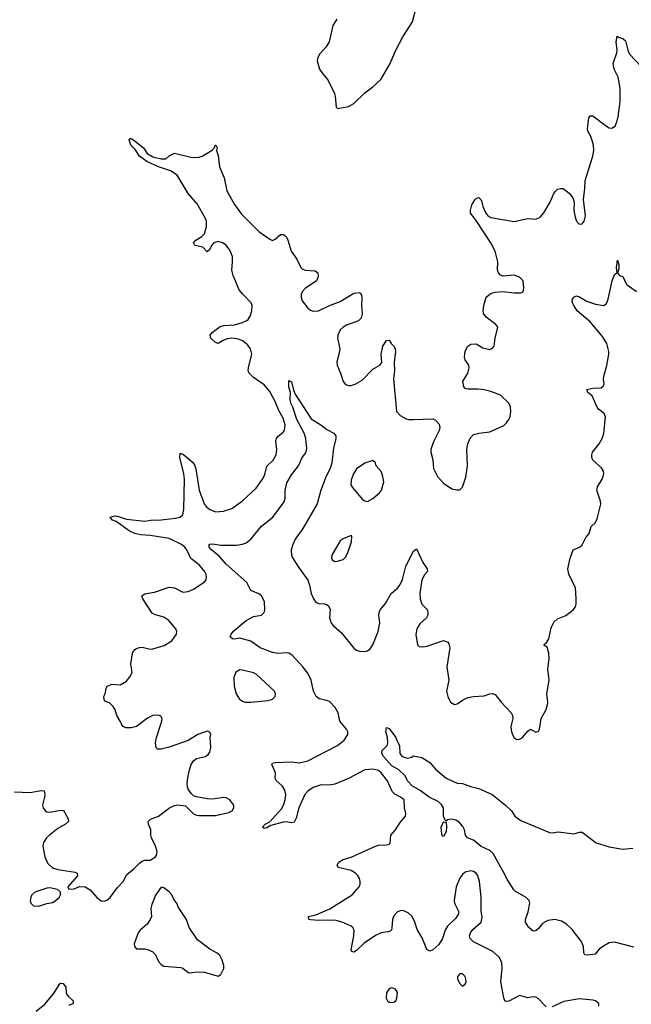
# Model space of a CAD drawing. Header units: inches. Extents: x 1449094 to 1618372, y 389908 to 534307.
# Tile 342 of 494: x 1521709 to 1526213, y 503445 to 510694. Entities that reach past the tile are written whole.
import ezdxf

# ---------------------------------------------------------------- set-up
doc = ezdxf.new("R2010")
doc.units = ezdxf.units.IN
doc.header["$MEASUREMENT"] = 0
doc.layers.add('B5520', color=7, linetype='Continuous')
doc.layers.add('B5521', color=7, linetype='Continuous')

msp = doc.modelspace()

# ---------------------------------------------------------------- linework, layer by layer
at = {"layer": 'B5520', "color": 5}
for points, elevation in [([(1521670, 505008.2), (1521783.9, 505003.9), (1521870, 505019.1), (1521890, 505016), (1521894.9, 504994.9), (1521892.7, 504970), (1521877.3, 504910), (1521881, 504890), (1521893.7, 504873.7), (1521910, 504862.8), (1521930, 504859.1), (1522010, 504873), (1522030.5, 504870.5), (1522039.9, 504859.9), (1522064.9, 504810), (1522067.3, 504790), (1522046.8, 504770), (1521990, 504738), (1521928.2, 504690), (1521905.5, 504670), (1521883.1, 504636.9), (1521880.5, 504610), (1521894.4, 504530), (1521902.4, 504510), (1521919.9, 504479.9), (1521950.8, 504450), (1521990, 504436.5), (1522117.1, 504417.1), (1522131.3, 504410), (1522134.8, 504390), (1522064.7, 504310), (1522072, 504292), (1522110, 504296), (1522150, 504310.8), (1522190, 504310.6), (1522228.6, 504288.6), (1522278, 504230), (1522310, 504206.4), (1522330, 504204.9), (1522350, 504210.4), (1522376.2, 504230), (1522430, 504305.5), (1522471.6, 504350), (1522498.9, 504401.1), (1522550, 504442), (1522590, 504484), (1522610, 504498.8), (1522630, 504506), (1522670, 504504.7), (1522708.4, 504531.6), (1522716.4, 504543.6), (1522722, 504570), (1522708.7, 504610), (1522679, 504670), (1522674, 504690), (1522674, 504730), (1522658, 504770), (1522656, 504790), (1522671.5, 504808.5), (1522730, 504830.4), (1522812.7, 504890), (1522850, 504908.2), (1522870, 504913), (1522930, 504906.8), (1522990, 504847.7), (1523010, 504837.1), (1523030, 504834.9), (1523150, 504834.8), (1523250, 504858), (1523272.7, 504870), (1523285.2, 504890), (1523286, 504910), (1523256, 504950), (1523230, 504966), (1523210, 504967), (1523130, 504954), (1523090, 504956.2), (1523010, 504972), (1522990, 504979.3), (1522973.6, 504993.6), (1522949.7, 505029.7), (1522944.7, 505044.7), (1522942.4, 505070), (1522948.1, 505111.9), (1522959.5, 505170), (1522972.7, 505210), (1522990, 505236), (1523010, 505254.8), (1523078, 505270), (1523097, 505283), (1523110, 505302), (1523115.5, 505335.5), (1523112.7, 505410), (1523116, 505430), (1523109.1, 505449.1), (1523090, 505456), (1523070, 505449.3), (1523021, 505430), (1522950, 505386.6), (1522810, 505337), (1522750, 505322.7), (1522724.1, 505324.1), (1522713.2, 505333.2), (1522709.4, 505369.4), (1522716.2, 505410), (1522756.2, 505530), (1522757, 505550), (1522747.2, 505567.2), (1522730, 505573.6), (1522690, 505571), (1522649.4, 505550.6), (1522570, 505489.6), (1522530, 505479.5), (1522490, 505479.3), (1522470, 505489.2), (1522461.6, 505501.6), (1522449.3, 505530), (1522423.7, 505570), (1522411.5, 505611.5), (1522398.3, 505638.3), (1522370, 505663.7), (1522336.5, 505676.5), (1522330, 505688), (1522329.4, 505710), (1522339.3, 505730), (1522345.2, 505770), (1522353.6, 505786.4), (1522390, 505800.7), (1522450, 505797.1), (1522496.6, 505823.4), (1522522.3, 505857.7), (1522536.2, 505890), (1522526.6, 505950), (1522539.5, 506030), (1522550, 506050.7), (1522570, 506064.9), (1522590, 506070.6), (1522610, 506073), (1522670, 506060.4), (1522690, 506061.3), (1522773.7, 506086.3), (1522830, 506121.6), (1522863.5, 506170), (1522866.6, 506190), (1522859.7, 506210), (1522806.3, 506270), (1522770, 506293.8), (1522710, 506312.1), (1522685.2, 506325.2), (1522615.8, 506430), (1522607.8, 506450), (1522610, 506454), (1522630, 506466.4), (1522702, 506478), (1522810, 506515.8), (1522850, 506510.4), (1522910, 506479.3), (1522950, 506483.1), (1522990, 506501.6), (1523067.6, 506552.4), (1523080.9, 506570), (1523085.1, 506590), (1523081.6, 506610), (1523070, 506634.5), (1523030, 506680.7), (1522970, 506725.6), (1522940.3, 506790), (1522925, 506810), (1522899.8, 506830), (1522810, 506873.5), (1522670, 506896.6), (1522600.4, 506900.4), (1522557.6, 506910), (1522515.8, 506930), (1522419.8, 506999.8), (1522393.2, 507010), (1522374, 507030), (1522410, 507041.3), (1522430, 507038.9), (1522496.1, 507016.1), (1522630, 507000.7), (1522687.6, 507012.4), (1522730, 507008.4), (1522856.2, 507023.8), (1522888, 507032), (1522910, 507048.5), (1522917.3, 507090), (1522922.2, 507310), (1522917.1, 507350), (1522888, 507470), (1522890, 507502), (1522910, 507494.8), (1522930, 507480.5), (1522979.3, 507439.3), (1522996.3, 507416.3), (1523005.9, 507385.9), (1523030.1, 507230), (1523068.2, 507130), (1523082.2, 507110), (1523110, 507086.5), (1523150, 507070.3), (1523210, 507074.6), (1523270, 507093.7), (1523350, 507150.6), (1523450, 507245.7), (1523502.7, 507317.3), (1523514.9, 507345.1), (1523530, 507406), (1523576, 507450), (1523596.4, 507490), (1523602.4, 507530), (1523595.1, 507590), (1523598.9, 507610), (1523611.8, 507628.2), (1523646.2, 507653.8), (1523659.7, 507670), (1523664.5, 507710), (1523650, 507759.6), (1523616.1, 507816.1), (1523590, 507881.6), (1523550, 507955.1), (1523510, 508004.2), (1523430, 508059.6), (1523399.5, 508090), (1523392.3, 508110), (1523394.5, 508130), (1523417.6, 508230), (1523409.7, 508270), (1523390, 508298), (1523351.5, 508330), (1523310, 508344.8), (1523270, 508348.7), (1523235.9, 508344.1), (1523207.3, 508332.7), (1523170, 508309.3), (1523150, 508316), (1523116, 508350), (1523112.7, 508370), (1523126, 508390), (1523184.4, 508435.6), (1523210, 508441.6), (1523290, 508447.4), (1523350, 508463.6), (1523381.4, 508478.6), (1523392.5, 508487.5), (1523405.1, 508510), (1523418.7, 508550), (1523420.4, 508590), (1523413.1, 508610), (1523351.8, 508671.8), (1523325.3, 508705.3), (1523279.8, 508810), (1523271.7, 508850), (1523277, 508910), (1523274.9, 508950), (1523256.9, 508996.9), (1523230, 509033), (1523203.5, 509050), (1523170, 509060.2), (1523138.9, 509050), (1523122.6, 509030), (1523110, 509001.2), (1523090, 508985.2), (1523057.7, 509017.7), (1523002, 509030), (1522995.1, 509035.1), (1522989.4, 509050), (1523005.1, 509070), (1523050, 509097.4), (1523070, 509117.6), (1523085, 509170), (1523084.3, 509210), (1523077, 509230), (1523016.7, 509336.7), (1522950, 509414.7), (1522868.7, 509550), (1522820.6, 509580.6), (1522730, 509609.4), (1522645.4, 509650), (1522592, 509690), (1522558.9, 509738.9), (1522528, 509770), (1522514, 509810), (1522521.5, 509818.5), (1522530, 509819.1), (1522550, 509807.7), (1522620.7, 509750), (1522648.8, 509708.8), (1522690, 509684.4), (1522750, 509668), (1522786, 509670), (1522810, 509692), (1522849.2, 509710.8), (1522978, 509678), (1523030, 509680.3), (1523052, 509688), (1523126, 509734), (1523144.7, 509755.3), (1523149.6, 509770.4), (1523154, 509770), (1523162, 509750), (1523158, 509730), (1523170, 509694), (1523181.1, 509610), (1523213.6, 509530), (1523233.6, 509433.6), (1523290, 509332.7), (1523341.2, 509261.2), (1523470, 509133.4), (1523550, 509077.6), (1523571.2, 509068.8), (1523590, 509077.1), (1523630, 509112.4), (1523650, 509112.7), (1523663.4, 509103.4), (1523673.4, 509093.4), (1523684.6, 509070), (1523708.2, 508988.2), (1523750.4, 508930), (1523779.1, 508870), (1523790, 508859.1), (1523810, 508850.4), (1523883.8, 508843.8), (1523904, 508830), (1523907.7, 508810), (1523905.2, 508794.8), (1523894, 508770), (1523810, 508713.6), (1523788.8, 508690), (1523782.6, 508670), (1523781.7, 508650), (1523790, 508622.8), (1523830, 508570.5), (1523850, 508555.5), (1523870, 508548.2), (1523910, 508550.4), (1523990, 508588.4), (1524070, 508618), (1524170, 508679.1), (1524210, 508684), (1524218, 508678), (1524225.8, 508665.8), (1524228.3, 508648.3), (1524224.9, 508590), (1524230.3, 508529.7), (1524222.9, 508497.1), (1524202.9, 508477.1), (1524115.8, 508444.2), (1524090, 508429.7), (1524069.4, 508410.6), (1524052.3, 508370), (1524050.2, 508350), (1524066, 508270), (1524062.3, 508237.7), (1524044.7, 508175.3), (1524046, 508150), (1524072.2, 508090), (1524090.3, 508030.3), (1524108.9, 508008.9), (1524130, 508000.4), (1524150, 508000.4), (1524179, 508010), (1524230, 508039.3), (1524310, 508121.3), (1524362, 508150), (1524375.3, 508170), (1524371.2, 508230), (1524382.9, 508290), (1524410, 508332), (1524430, 508334), (1524444.7, 508310), (1524466.6, 508286.6), (1524474.4, 508270), (1524476.4, 508250), (1524467.3, 508170), (1524469.1, 508110), (1524462.6, 508050), (1524483, 507810), (1524510, 507780.7), (1524555.3, 507755.3), (1524570.9, 507750.9), (1524610, 507750.7), (1524750, 507754.8), (1524770, 507744.7), (1524796.8, 507716.8), (1524802.8, 507690), (1524797.3, 507670), (1524755.3, 507584.7), (1524737.6, 507530), (1524735.8, 507510), (1524750, 507452), (1524755.3, 507390), (1524786, 507330), (1524830, 507280.5), (1524890, 507240.7), (1524928.9, 507231.1), (1524948.9, 507231.1), (1524970, 507252), (1524993.8, 507326.2), (1525006, 507410), (1525002.7, 507530), (1525009.5, 507570.5), (1525026.8, 507613.2), (1525050, 507638.8), (1525090, 507650.6), (1525170, 507659.3), (1525273.4, 507706.6), (1525294.6, 507725.4), (1525311, 507749), (1525319.7, 507770), (1525326.6, 507810), (1525323.5, 507843.5), (1525310, 507869.3), (1525249.2, 507930), (1525177.3, 507957.4), (1525130, 507969.7), (1525085.5, 507974.5), (1525010, 507972.7), (1524990, 507979), (1524979, 507990), (1524973.2, 508030), (1525009.3, 508090), (1525018, 508130), (1525016, 508150), (1524989, 508190), (1524984, 508210), (1524990, 508254), (1525008.7, 508290), (1525030, 508304.7), (1525070, 508306), (1525118.5, 508278.5), (1525170, 508264.9), (1525190, 508274.8), (1525202.7, 508290), (1525209.5, 508350), (1525229, 508430), (1525215.3, 508450), (1525143.8, 508503.8), (1525125.1, 508530), (1525120.7, 508550), (1525125.6, 508590), (1525144.5, 508650), (1525170, 508672.4), (1525190, 508683.8), (1525211.3, 508688.7), (1525270, 508692.7), (1525350, 508681.5), (1525397.5, 508682.5), (1525415.1, 508690), (1525421, 508719), (1525415.1, 508770), (1525390, 508798.3), (1525350, 508812.4), (1525270, 508805.1), (1525250, 508811.8), (1525233.6, 508830), (1525227.4, 508850), (1525229.8, 508910.2), (1525210.5, 508990), (1525178.1, 509050), (1525070, 509216.2), (1525029.3, 509270), (1525029.4, 509290.6), (1525039, 509330), (1525062, 509370), (1525070, 509378), (1525090, 509384.7), (1525110, 509362), (1525118.2, 509318.2), (1525141.3, 509270), (1525156.9, 509250), (1525177.7, 509237.7), (1525350, 509209), (1525450, 509230.4), (1525510, 509224.9), (1525541.2, 509238.8), (1525569.6, 509270.4), (1525616.2, 509350), (1525639.5, 509410), (1525651.4, 509428.6), (1525670, 509444.9), (1525690, 509450.8), (1525710, 509450.7), (1525756.2, 509416.2), (1525782, 509382), (1525790.8, 509350), (1525788.5, 509290), (1525798.8, 509238.8), (1525810, 509211.3), (1525827.9, 509187.9), (1525850, 509191), (1525865.2, 509210), (1525876.2, 509250), (1525859.5, 509370), (1525871.2, 509450), (1525873.3, 509510), (1525929.7, 509690), (1525935.8, 509730), (1525933.7, 509770), (1525925.2, 509805.2), (1525914.5, 509834.5), (1525891.7, 509871.7), (1525889.6, 509890), (1525900.9, 509970), (1525910, 509986), (1525930, 509986.8), (1526030, 509910.4), (1526050, 509898.4), (1526070, 509894.9), (1526093, 509910), (1526109.7, 509950), (1526118, 509990), (1526119.3, 510000)], 580), ([(1525585.8, 503425.8), (1525528, 503488), (1525510, 503498.4), (1525490, 503500.7), (1525450, 503491.8), (1525390, 503509.5), (1525310, 503468), (1525290, 503464.5), (1525281.2, 503470), (1525272.9, 503492.9), (1525253.1, 503610), (1525261.5, 503710), (1525258.3, 503750), (1525243, 503790), (1525193.9, 503833.9), (1525050, 503904), (1525025.1, 503930), (1525021.6, 503950), (1525027.3, 503970), (1525045.7, 503994.3), (1525106, 504050), (1525114, 504086), (1525106, 504130), (1525106.2, 504233.8), (1525094.3, 504350), (1525081.6, 504390), (1525070, 504409.3), (1525050, 504422.9), (1525030, 504427.3), (1524990, 504417), (1524970, 504399.3), (1524950, 504372.7), (1524922.6, 504310), (1524907.9, 504210), (1524910.4, 504190), (1524939.3, 504130), (1524939.3, 504110), (1524919.9, 504080.1), (1524859.5, 504020.5), (1524841.6, 503990), (1524821.3, 503930), (1524794.8, 503885.2), (1524750, 503845.1), (1524730, 503835.1), (1524707.3, 503847.2), (1524673.2, 503933.2), (1524635.2, 503995.2), (1524617.6, 504050), (1524598.4, 504090), (1524570, 504118.4), (1524530, 504136.2), (1524510, 504134), (1524490, 504124.5), (1524465.1, 504094.9), (1524454.4, 504070), (1524450, 504008), (1524446.2, 503993.8), (1524436.5, 503983.5), (1524422.8, 503977.2), (1524370, 503971.1), (1524330, 503952.3), (1524245.1, 503894.9), (1524190, 503840.9), (1524170, 503829.3), (1524154, 503834), (1524150, 503846), (1524168.5, 503950), (1524171.1, 503990), (1524161.6, 504010), (1524150, 504020.5), (1524082.9, 504050), (1524030, 504064.5), (1523910, 504062.3), (1523850, 504065.4), (1523837.2, 504070), (1523835.3, 504090), (1523890, 504104.2), (1523993.1, 504146.9), (1524126, 504230), (1524156.2, 504250), (1524207.6, 504310), (1524215.1, 504330), (1524215.6, 504350), (1524211.6, 504370), (1524195.5, 504395.5), (1524182, 504410), (1524148.7, 504428.7), (1524052.9, 504452.9), (1524046, 504470), (1524058, 504490), (1524090, 504510.3), (1524150, 504527.6), (1524329, 504610), (1524350, 504616.5), (1524410, 504617.6), (1524430, 504623), (1524438, 504630), (1524440.9, 504690), (1524476.2, 504730), (1524510, 504784), (1524549.4, 504830), (1524552.7, 504850), (1524543, 504890), (1524539.6, 504950), (1524512.3, 504970), (1524470.7, 504990.7), (1524450.6, 505010.6), (1524417.5, 505090), (1524370, 505149.8), (1524350, 505164.8), (1524310, 505175.9), (1524250.8, 505170), (1524130, 505107.1), (1524030, 505064.5), (1523990, 505057.7), (1523930, 505059.8), (1523870, 505041.7), (1523830, 505014.6), (1523808.7, 504990), (1523764.7, 504890), (1523746, 504814), (1523730, 504785.1), (1523710, 504780.5), (1523670, 504788.8), (1523650, 504786.3), (1523558.4, 504761.6), (1523530, 504743.5), (1523510, 504739.5), (1523496, 504750), (1523517.2, 504770), (1523551.8, 504788.2), (1523637.1, 504882.9), (1523652.1, 504910), (1523664.5, 504950), (1523668.6, 504990), (1523662.2, 505022.2), (1523644.7, 505050), (1523599.7, 505090), (1523589.7, 505110), (1523592.1, 505150), (1523565.4, 505210), (1523570, 505220.7), (1523590, 505225.7), (1523710, 505230.4), (1523770, 505222.8), (1523830, 505237.7), (1524050, 505349.1), (1524097.7, 505390), (1524124.8, 505430), (1524125.7, 505450), (1524115.6, 505470), (1524065.3, 505530), (1524055, 505590), (1524031.7, 505630), (1523990, 505673.1), (1523970, 505681.6), (1523913.2, 505693.2), (1523891.9, 505711.9), (1523873.5, 505750), (1523856, 505830), (1523830, 505881.5), (1523794, 505930), (1523715.4, 506015.4), (1523690, 506029.8), (1523670, 506033), (1523610, 506027.5), (1523570, 506035.4), (1523479.8, 506070), (1523410, 506119.4), (1523330, 506140.9), (1523290, 506133.6), (1523276.2, 506136.2), (1523259.3, 506150), (1523266.6, 506170), (1523285.7, 506194.3), (1523377.6, 506270), (1523430, 506298.9), (1523488.7, 506310), (1523500.1, 506319.9), (1523509.4, 506330), (1523513.6, 506350), (1523511.3, 506410), (1523490, 506452.3), (1523470, 506466.6), (1523411.3, 506491.3), (1523380.5, 506550), (1523230, 506685.8), (1523180.7, 506740.7), (1523120.5, 506790), (1523104.5, 506810), (1523105.2, 506830), (1523110, 506833), (1523130, 506834.9), (1523190, 506824.4), (1523305.2, 506825.2), (1523350, 506832.2), (1523377.6, 506842.4), (1523410, 506868), (1523490, 506965.1), (1523573.5, 507030), (1523656.6, 507143.4), (1523663.4, 507170), (1523663.1, 507230), (1523676.7, 507283.3), (1523710, 507342), (1523761.7, 507410), (1523788.3, 507470), (1523815.6, 507504.4), (1523822.3, 507537.7), (1523816.4, 507610), (1523804.7, 507650), (1523749.9, 507750), (1523721.2, 507841.2), (1523706.3, 507870), (1523701.4, 507898.6), (1523702.4, 507950), (1523689.8, 507990), (1523690, 508036), (1523710, 508026.8), (1523725.2, 507965.2), (1523737.7, 507937.7), (1523854.7, 507754.7), (1523926.8, 507710), (1523970, 507677.1), (1524022.8, 507650), (1524036.3, 507630), (1524037.1, 507610), (1524020.2, 507539.8), (1524007.1, 507430), (1523994.2, 507390), (1523966.5, 507333.5), (1523925.8, 507230), (1523899.4, 507130), (1523793.1, 506946.9), (1523737.4, 506870), (1523719.1, 506830), (1523708.1, 506790), (1523709.4, 506750), (1523716.5, 506736.5), (1523757.1, 506670), (1523830, 506567), (1523843.2, 506530), (1523855.8, 506470), (1523871.5, 506430), (1523890, 506406), (1523910, 506394.6), (1523953, 506393), (1523968.9, 506388.9), (1523980.3, 506380.3), (1523994, 506354), (1523990.2, 506290), (1524002.6, 506250), (1524018.5, 506230), (1524079.8, 506179.8), (1524170, 506066.3), (1524190, 506051.6), (1524210, 506044.4), (1524250, 506041.7), (1524270, 506047.2), (1524290, 506061.3), (1524310, 506090.6), (1524349.7, 506190), (1524361.6, 506250), (1524354.5, 506310), (1524355.1, 506330), (1524362.7, 506350), (1524403.8, 506396.2), (1524444.5, 506470), (1524490, 506508), (1524508.5, 506531.5), (1524528.3, 506571.7), (1524552.3, 506670), (1524610, 506781), (1524630, 506798), (1524677.6, 506697.6), (1524710.6, 506650), (1524710.7, 506630), (1524690, 506607.3), (1524669.4, 506570.6), (1524655.6, 506470), (1524658.5, 506430), (1524670, 506390.8), (1524710.4, 506350.4), (1524715.5, 506330), (1524714.9, 506310), (1524705.5, 506290), (1524654.7, 506245.3), (1524634.4, 506210), (1524626.7, 506166.7), (1524638, 506090), (1524650, 506078), (1524676, 506076), (1524710, 506082), (1524830, 506122), (1524861, 506110), (1524870, 506098), (1524877.1, 506070), (1524853.7, 505930), (1524868.1, 505831.9), (1524850.6, 505750), (1524860.7, 505710), (1524881, 505670), (1524910, 505651), (1524930, 505657.3), (1524970, 505684.9), (1525010, 505704), (1525050, 505710.8), (1525130, 505714.6), (1525170, 505730.4), (1525190, 505733), (1525210, 505725.5), (1525254.4, 505670), (1525328.2, 505590), (1525337.1, 505570), (1525339.3, 505550), (1525326.4, 505490), (1525330.6, 505450), (1525348, 505408), (1525370, 505394.8), (1525390, 505397.3), (1525410, 505406.8), (1525450, 505456), (1525470, 505471), (1525510, 505448.7), (1525530, 505456.3), (1525537.4, 505470), (1525549.6, 505550), (1525582.7, 505610), (1525596.2, 505650), (1525597.6, 505670), (1525589.6, 505730.4), (1525607, 505830), (1525598, 505910), (1525606.6, 505990), (1525606, 506030), (1525592.9, 506072.9), (1525569.6, 506089.6), (1525570, 506094), (1525590, 506111), (1525605.8, 506134.2), (1525622.5, 506217.5), (1525641.5, 506258.5), (1525670, 506283), (1525730, 506307.3), (1525784, 506350), (1525801.2, 506370), (1525806, 506390), (1525806, 506434), (1525800.7, 506510), (1525752.5, 506612.5), (1525744.2, 506650), (1525761.3, 506730), (1525783.6, 506790), (1525830, 506811), (1525850, 506828.3), (1525877.8, 506882.2), (1525901.5, 506910), (1525917, 506963), (1525950, 506991), (1525962, 507018), (1525987.9, 507127.9), (1525985.1, 507150), (1525958.7, 507230), (1525964.8, 507255.2), (1525998.4, 507310), (1526009.6, 507350), (1526007.3, 507370), (1525994, 507394), (1525929.4, 507450), (1525920.9, 507470), (1525920.9, 507490), (1525927, 507510), (1525976.2, 507570), (1525996.9, 507610), (1526009.7, 507650.3), (1526021.4, 507770), (1526013.1, 507793.1), (1525970, 507826.8), (1525960, 507840), (1525924.2, 507924.2), (1525893.2, 507950), (1525884, 507970), (1525930, 507981.1), (1525990, 507984), (1526005.2, 507994.8), (1526012.3, 508010), (1526008.1, 508048.1), (1526010.8, 508070), (1526033.3, 508146.7), (1526048.3, 508230), (1526046.9, 508250), (1526031.6, 508310), (1526001.3, 508361.3), (1525909.1, 508469.1), (1525815.1, 508550), (1525788.5, 508588.5), (1525779.7, 508610), (1525777.6, 508630), (1525788.2, 508651.8), (1525810, 508660.5), (1525830, 508653.4), (1525882, 508622), (1525950, 508598.3), (1526009.6, 508590.4), (1526030, 508604), (1526043.3, 508636.7), (1526071.2, 508770), (1526090, 508818), (1526108, 508830), (1526102.7, 508870), (1526110, 508922), (1526121, 508890), (1526119.8, 508860.2), (1526111.3, 508830), (1526124.7, 508810), (1526150, 508802), (1526174, 508750), (1526182, 508742), (1526250, 508693)], 560), ([(1526230, 503865.2), (1526090, 503903.4), (1526050, 503896.6), (1526007.7, 503872.3), (1525976.1, 503850), (1525946.3, 503813.7), (1525886.6, 503806.6), (1525870, 503809.7), (1525863.3, 503823.3), (1525860.4, 503870), (1525843.2, 503910), (1525776, 503996), (1525734.5, 504034.5), (1525697.9, 504057.9), (1525650, 504069.9), (1525598.1, 504061.9), (1525559.6, 504040.4), (1525530, 504002.4), (1525510, 503985.1), (1525490, 503982), (1525457.6, 504010), (1525434.7, 504050), (1525432.8, 504070), (1525453.9, 504126.1), (1525465.5, 504190), (1525461, 504210), (1525437.7, 504230), (1525357.4, 504277.4), (1525347.8, 504287.8), (1525300, 504360), (1525270, 504423.5), (1525195.7, 504555.7), (1525170, 504577.7), (1525107.7, 504607.7), (1525050, 504653.5), (1525005.6, 504670), (1524992.4, 504690), (1524984, 504730), (1524973.2, 504753.2), (1524945.9, 504785.9), (1524920, 504800), (1524890, 504807.7), (1524856.7, 504803.3), (1524850, 504794), (1524840.9, 504800.9), (1524829.8, 504829.8), (1524829, 504890), (1524814.8, 504914.8), (1524790, 504937.7), (1524724.8, 504970), (1524658.5, 505018.5), (1524600.5, 505050), (1524565.4, 505090), (1524546.5, 505126.5), (1524501.2, 505170), (1524450, 505200.5), (1524387.8, 505270), (1524374.5, 505290), (1524375.1, 505310), (1524415.1, 505350), (1524420.9, 505370), (1524418.4, 505410), (1524405.1, 505450), (1524410, 505482), (1524430, 505476), (1524479.3, 505410), (1524486.4, 505386.4), (1524506.8, 505350), (1524507.3, 505290), (1524524.7, 505270), (1524562, 505258), (1524596.4, 505263.6), (1524610, 505274), (1524670, 505261), (1524730, 505224.7), (1524770, 505176), (1524850, 505110.7), (1524930, 505072.7), (1524970, 505070.4), (1525027.7, 505047.7), (1525090, 505034.4), (1525187.7, 504990), (1525286.8, 504910), (1525330, 504868), (1525355.6, 504830), (1525399, 504799), (1525610, 504708.9), (1525632.9, 504707.1), (1525673.4, 504713.4), (1525790, 504698.8), (1525830, 504711.3), (1525850, 504711.3), (1525953.4, 504633.4), (1526050, 504604), (1526150, 504587.7), (1526224.7, 504595.3)], 540), ([(1521830, 503393.8), (1521893.8, 503446.2), (1521958.3, 503521.7), (1522004.4, 503595.6), (1522010, 503600.5), (1522030, 503597.1), (1522050, 503571), (1522051.5, 503530), (1522057, 503517), (1522064.8, 503504.8), (1522103.8, 503470), (1522102, 503450), (1522070, 503434.7)], 560), ([(1525974, 503430), (1525972.3, 503450), (1525950, 503469.4), (1525930, 503476.2), (1525830, 503484), (1525715.8, 503464.2), (1525630, 503427)], 560)]:
    msp.add_lwpolyline(points, dxfattribs=dict(at, elevation=elevation))
for points, elevation in [([(1524310, 507448.7), (1524250, 507429.2), (1524190, 507386), (1524166, 507350), (1524150, 507306), (1524148.2, 507270), (1524158.8, 507250), (1524230, 507164.7), (1524250, 507151), (1524270, 507147.3), (1524310, 507167.7), (1524359.3, 507210), (1524372.3, 507230), (1524389.3, 507290), (1524380.2, 507340.2), (1524370, 507368), (1524334, 507410), (1524328.7, 507430)], 580), ([(1524150, 506895.3), (1524090, 506872), (1524070, 506857.2), (1524008.5, 506751.5), (1524004.9, 506730), (1524010, 506718), (1524030, 506705.5), (1524050, 506708.2), (1524090, 506720.4), (1524110, 506738.8), (1524125.1, 506770), (1524152.3, 506850), (1524155.3, 506890)], 580), ([(1523330, 505906.9), (1523301.3, 505890), (1523285.7, 505850), (1523287.1, 505787.1), (1523303.8, 505730), (1523327.7, 505690), (1523350, 505676.3), (1523370, 505668.2), (1523410, 505668.5), (1523538.4, 505681.6), (1523569.4, 505690.6), (1523589.3, 505710.7), (1523592.3, 505730), (1523586, 505750), (1523450, 505874.8), (1523430, 505885.3), (1523350, 505905.7)], 580), ([(1524830, 504679), (1524822.7, 504682.7), (1524816.5, 504696.5), (1524813.6, 504750), (1524830, 504787.3), (1524850, 504782), (1524853, 504753), (1524850, 504715.3)], 540), ([(1521930, 504302), (1521910, 504299.5), (1521820.7, 504270), (1521799.3, 504250), (1521790, 504233.2), (1521785.7, 504205.7), (1521790.6, 504190), (1521810, 504170.6), (1521850, 504168.2), (1521910, 504187.3), (1521950, 504194.8), (1521970, 504206), (1521999, 504230), (1522009, 504250), (1522009, 504270), (1521988, 504290)], 580), ([(1522750, 504308), (1522710, 504248.7), (1522680.9, 504179.1), (1522674.9, 504150), (1522678.4, 504090), (1522670.4, 504070), (1522646.5, 504033.5), (1522595.5, 503990), (1522581.6, 503970), (1522553, 503890), (1522554, 503870), (1522570, 503854), (1522630, 503852.4), (1522650, 503848.4), (1522690.3, 503830.3), (1522708.7, 503808.7), (1522730, 503758.8), (1522750, 503737.3), (1522770, 503725.5), (1522895.9, 503715.9), (1522910.5, 503710.5), (1522950, 503678), (1522956.9, 503676.9), (1523015.5, 503684.5), (1523070, 503681.6), (1523170, 503651), (1523190, 503664.7), (1523212.5, 503707.5), (1523213.2, 503730), (1523200.9, 503770), (1523183.3, 503803.3), (1523162.3, 503822.3), (1523109.2, 503850), (1523018.6, 503918.6), (1522957.2, 504010), (1522937.2, 504070), (1522878.6, 504158.6), (1522865.2, 504190), (1522849.2, 504210), (1522829.2, 504250), (1522810, 504273.2), (1522770, 504302)], 580), ([(1524970, 503669.2), (1524950, 503669.2), (1524934, 503650), (1524934, 503630), (1524950, 503598), (1524970, 503578), (1524990, 503592), (1524996, 503610), (1524994.5, 503630), (1524989.2, 503650)], 580), ([(1524450, 503566.6), (1524430, 503558), (1524410.5, 503530), (1524406.7, 503490), (1524417.3, 503470), (1524430, 503460.5), (1524450, 503457.1), (1524470, 503462.4), (1524478.4, 503470), (1524487.3, 503490), (1524491.2, 503531.2), (1524476.1, 503556.1)], 580)]:
    msp.add_lwpolyline(points, close=True, dxfattribs=dict(at, elevation=elevation))
at = {"layer": 'B5521', "color": 5}
for points, elevation in [([(1524043.4, 510696.6), (1524014, 510650), (1523987.2, 510530), (1523965.9, 510494.1), (1523918, 510442), (1523904.1, 510415.9), (1523899.1, 510390), (1523917.1, 510330), (1523937.5, 510297.5), (1523977.4, 510250), (1524026, 510150), (1524032.6, 510130), (1524040.5, 510050), (1524050, 510040.5), (1524090, 510047.2), (1524130, 510055.3), (1524170, 510075.8), (1524250, 510154), (1524310, 510199.5), (1524367.6, 510252.4), (1524435, 510365), (1524479.8, 510470), (1524530, 510568), (1524601.2, 510678.8), (1524632.1, 510790)], 620), ([(1526119.3, 510000), (1526130.8, 510090), (1526131.7, 510190), (1526115.1, 510270), (1526086.9, 510330), (1526078, 510370), (1526106.9, 510450), (1526109.7, 510470), (1526102, 510530), (1526108.9, 510571.1), (1526122, 510562), (1526150, 510554), (1526170, 510538.8), (1526186.7, 510470), (1526200.4, 510440.4), (1526287.3, 510347.3)], 580)]:
    msp.add_lwpolyline(points, dxfattribs=dict(at, elevation=elevation))

doc.saveas('drawing.dxf')
